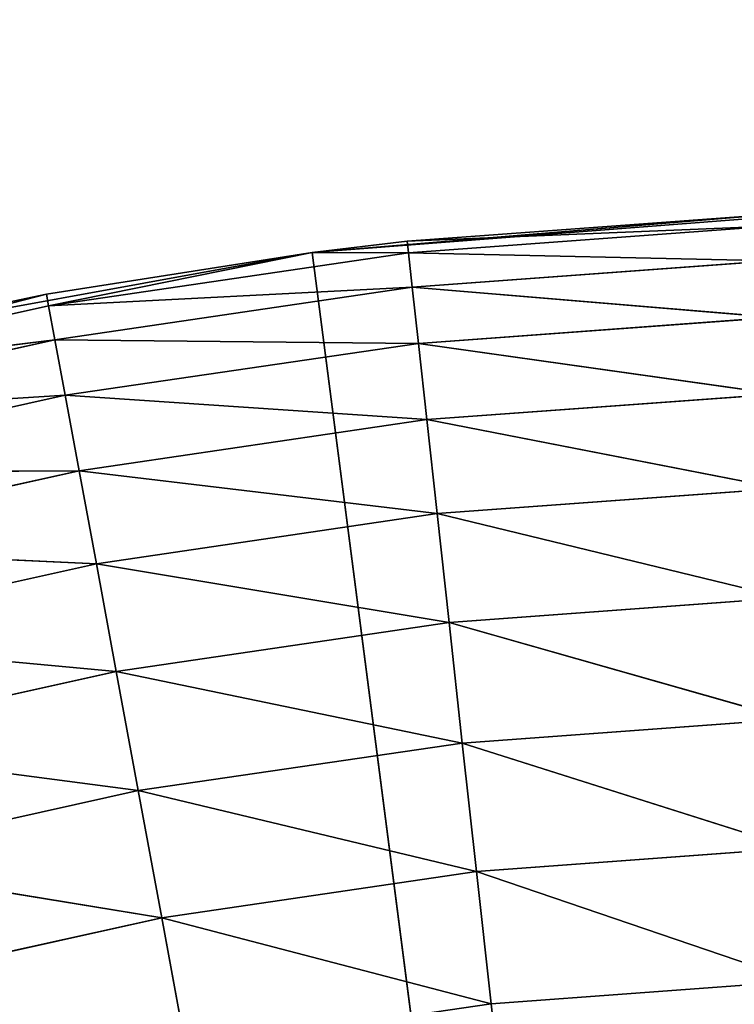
# Model space of a CAD drawing. Header units: centimetres. Extents: x 0.1 to 28.1, y 0.1 to 9.9.
# Tile 290 of 317: x 24.5228 to 24.6159, y 8.5544 to 8.6828. Entities that reach past the tile are written whole.
import ezdxf

# ---------------------------------------------------------------- set-up
doc = ezdxf.new("R2010")
doc.units = ezdxf.units.CM
doc.header["$LTSCALE"] = 2.54
doc.layers.get('0').update_dxf_attribs({"true_color": 0xff5454})

# ---------------------------------------------------------------- blocks, each defined once
blk = doc.blocks.new('P__ka na papier toaletowy COVUU.STL')
at = {"color": 0}
for p, q in [((24.62764, 8.65756, 22.15), (24.56091, 8.6524, 22.15)), ((24.62764, 8.65756, 22.15), (24.56091, 8.6524, 22.15)), ((24.62063, 8.65734, 22.55), (24.56091, 8.6524, 22.15)), ((24.62063, 8.65734, 22.55), (24.56091, 8.6524, 22.15)), ((24.57328, 8.65388, 22.55), (24.62063, 8.65734, 22.55)), ((24.57328, 8.65388, 22.55), (24.62063, 8.65734, 22.55)), ((24.62069, 8.65582, 22.56736), (24.57328, 8.65388, 22.55)), ((24.62069, 8.65582, 22.56736), (24.57328, 8.65388, 22.55)), ((24.62069, 8.65582, 22.56736), (24.57345, 8.65237, 22.56736)), ((24.62069, 8.65582, 22.56736), (24.57345, 8.65237, 22.56736)), ((24.56091, 8.6524, 22.55), (24.57328, 8.65388, 22.55)), ((24.57328, 8.65388, 22.55), (24.56091, 8.6524, 22.15)), ((24.57328, 8.65388, 22.55), (24.56091, 8.6524, 22.15)), ((24.56091, 8.6524, 22.55), (24.57328, 8.65388, 22.55)), ((24.57345, 8.65237, 22.56736), (24.57328, 8.65388, 22.55)), ((24.57345, 8.65237, 22.56736), (24.57328, 8.65388, 22.55)), ((24.56091, 8.6524, 22.15), (24.49507, 8.6404, 22.15)), ((24.56091, 8.6524, 22.15), (24.49507, 8.6404, 22.15)), ((24.56091, 8.6524, 22.15), (24.52631, 8.64696, 22.55)), ((24.52631, 8.64696, 22.55), (24.56091, 8.6524, 22.55)), ((24.56091, 8.6524, 22.15), (24.52631, 8.64696, 22.55)), ((24.52631, 8.64696, 22.55), (24.56091, 8.6524, 22.55)), ((24.52658, 8.64547, 22.56736), (24.56091, 8.6524, 22.55)), ((24.52658, 8.64547, 22.56736), (24.56091, 8.6524, 22.55)), ((24.52658, 8.64547, 22.56736), (24.57345, 8.65237, 22.56736)), ((24.52658, 8.64547, 22.56736), (24.57345, 8.65237, 22.56736)), ((24.56091, 8.6524, 22.15), (24.56091, 8.6524, 22.55)), ((24.56091, 8.6524, 22.15), (24.56091, 8.6524, 22.55)), ((24.56091, 8.6524, 22.15), (24.64437, 8.00778, 22.15)), ((24.56091, 8.6524, 22.15), (24.64437, 8.00778, 22.15)), ((24.56091, 8.6524, 22.55), (24.57345, 8.65237, 22.56736)), ((24.56091, 8.6524, 22.55), (24.57345, 8.65237, 22.56736)), ((24.57394, 8.64788, 22.5842), (24.57345, 8.65237, 22.56736)), ((24.62085, 8.65132, 22.5842), (24.57345, 8.65237, 22.56736)), ((24.57394, 8.64788, 22.5842), (24.57345, 8.65237, 22.56736)), ((24.62085, 8.65132, 22.5842), (24.57345, 8.65237, 22.56736)), ((24.62085, 8.65132, 22.5842), (24.57394, 8.64788, 22.5842)), ((24.62085, 8.65132, 22.5842), (24.57394, 8.64788, 22.5842)), ((24.52658, 8.64547, 22.56736), (24.57394, 8.64788, 22.5842)), ((24.52658, 8.64547, 22.56736), (24.57394, 8.64788, 22.5842)), ((24.5274, 8.64103, 22.5842), (24.57394, 8.64788, 22.5842)), ((24.5274, 8.64103, 22.5842), (24.57394, 8.64788, 22.5842)), ((24.57475, 8.64056, 22.6), (24.57394, 8.64788, 22.5842)), ((24.62112, 8.64395, 22.6), (24.57394, 8.64788, 22.5842)), ((24.57475, 8.64056, 22.6), (24.57394, 8.64788, 22.5842)), ((24.62112, 8.64395, 22.6), (24.57394, 8.64788, 22.5842)), ((24.52631, 8.64696, 22.55), (24.48035, 8.63517, 22.56736)), ((24.52631, 8.64696, 22.55), (24.48035, 8.63517, 22.56736)), ((24.49507, 8.6404, 22.15), (24.52631, 8.64696, 22.55)), ((24.49507, 8.6404, 22.15), (24.52631, 8.64696, 22.55)), ((24.49507, 8.6404, 22.55), (24.52631, 8.64696, 22.55)), ((24.49507, 8.6404, 22.55), (24.52631, 8.64696, 22.55)), ((24.52631, 8.64696, 22.55), (24.52658, 8.64547, 22.56736)), ((24.52631, 8.64696, 22.55), (24.52658, 8.64547, 22.56736)), ((24.52658, 8.64547, 22.56736), (24.48035, 8.63517, 22.56736)), ((24.52658, 8.64547, 22.56736), (24.48035, 8.63517, 22.56736)), ((24.5274, 8.64103, 22.5842), (24.52658, 8.64547, 22.56736)), ((24.5274, 8.64103, 22.5842), (24.52658, 8.64547, 22.56736)), ((24.62112, 8.64395, 22.6), (24.57475, 8.64056, 22.6)), ((24.62112, 8.64395, 22.6), (24.57475, 8.64056, 22.6)), ((24.5274, 8.64103, 22.5842), (24.48035, 8.63517, 22.56736)), ((24.5274, 8.64103, 22.5842), (24.48035, 8.63517, 22.56736)), ((24.5274, 8.64103, 22.5842), (24.48149, 8.63081, 22.5842)), ((24.5274, 8.64103, 22.5842), (24.48149, 8.63081, 22.5842)), ((24.52874, 8.63379, 22.6), (24.5274, 8.64103, 22.5842)), ((24.5274, 8.64103, 22.5842), (24.57475, 8.64056, 22.6)), ((24.5274, 8.64103, 22.5842), (24.57475, 8.64056, 22.6)), ((24.52874, 8.63379, 22.6), (24.5274, 8.64103, 22.5842)), ((24.52874, 8.63379, 22.6), (24.57475, 8.64056, 22.6)), ((24.52874, 8.63379, 22.6), (24.57475, 8.64056, 22.6)), ((24.57584, 8.63062, 22.61428), (24.57475, 8.64056, 22.6)), ((24.62149, 8.63396, 22.61428), (24.57475, 8.64056, 22.6)), ((24.57584, 8.63062, 22.61428), (24.57475, 8.64056, 22.6)), ((24.62149, 8.63396, 22.61428), (24.57475, 8.64056, 22.6)), ((24.52874, 8.63379, 22.6), (24.48149, 8.63081, 22.5842)), ((24.52874, 8.63379, 22.6), (24.48149, 8.63081, 22.5842)), ((24.52874, 8.63379, 22.6), (24.48335, 8.62368, 22.6)), ((24.52874, 8.63379, 22.6), (24.48335, 8.62368, 22.6)), ((24.53056, 8.62396, 22.61428), (24.52874, 8.63379, 22.6)), ((24.52874, 8.63379, 22.6), (24.57584, 8.63062, 22.61428)), ((24.52874, 8.63379, 22.6), (24.57584, 8.63062, 22.61428)), ((24.53056, 8.62396, 22.61428), (24.52874, 8.63379, 22.6)), ((24.62149, 8.63396, 22.61428), (24.57584, 8.63062, 22.61428)), ((24.62149, 8.63396, 22.61428), (24.57584, 8.63062, 22.61428)), ((24.53056, 8.62396, 22.61428), (24.57584, 8.63062, 22.61428)), ((24.53056, 8.62396, 22.61428), (24.57584, 8.63062, 22.61428)), ((24.57719, 8.61837, 22.62661), (24.57584, 8.63062, 22.61428)), ((24.62194, 8.62164, 22.62661), (24.57584, 8.63062, 22.61428)), ((24.57719, 8.61837, 22.62661), (24.57584, 8.63062, 22.61428)), ((24.62194, 8.62164, 22.62661), (24.57584, 8.63062, 22.61428)), ((24.53056, 8.62396, 22.61428), (24.48335, 8.62368, 22.6)), ((24.53056, 8.62396, 22.61428), (24.48335, 8.62368, 22.6)), ((24.53056, 8.62396, 22.61428), (24.48588, 8.61401, 22.61428)), ((24.53056, 8.62396, 22.61428), (24.48588, 8.61401, 22.61428)), ((24.5328, 8.61184, 22.62661), (24.53056, 8.62396, 22.61428)), ((24.53056, 8.62396, 22.61428), (24.57719, 8.61837, 22.62661)), ((24.53056, 8.62396, 22.61428), (24.57719, 8.61837, 22.62661)), ((24.5328, 8.61184, 22.62661), (24.53056, 8.62396, 22.61428)), ((24.62194, 8.62164, 22.62661), (24.57719, 8.61837, 22.62661)), ((24.62194, 8.62164, 22.62661), (24.57719, 8.61837, 22.62661)), ((24.5328, 8.61184, 22.62661), (24.57719, 8.61837, 22.62661)), ((24.5328, 8.61184, 22.62661), (24.57719, 8.61837, 22.62661)), ((24.57875, 8.60418, 22.6366), (24.57719, 8.61837, 22.62661)), ((24.62246, 8.60738, 22.6366), (24.57719, 8.61837, 22.62661)), ((24.57875, 8.60418, 22.6366), (24.57719, 8.61837, 22.62661)), ((24.62246, 8.60738, 22.6366), (24.57719, 8.61837, 22.62661)), ((24.5328, 8.61184, 22.62661), (24.48588, 8.61401, 22.61428)), ((24.5328, 8.61184, 22.62661), (24.48588, 8.61401, 22.61428)), ((24.5328, 8.61184, 22.62661), (24.489, 8.60208, 22.62661)), ((24.5328, 8.61184, 22.62661), (24.489, 8.60208, 22.62661)), ((24.53539, 8.5978, 22.6366), (24.5328, 8.61184, 22.62661)), ((24.5328, 8.61184, 22.62661), (24.57875, 8.60418, 22.6366)), ((24.5328, 8.61184, 22.62661), (24.57875, 8.60418, 22.6366)), ((24.53539, 8.5978, 22.6366), (24.5328, 8.61184, 22.62661)), ((24.62246, 8.60738, 22.6366), (24.57875, 8.60418, 22.6366)), ((24.62246, 8.60738, 22.6366), (24.57875, 8.60418, 22.6366)), ((24.53539, 8.5978, 22.6366), (24.57875, 8.60418, 22.6366)), ((24.53539, 8.5978, 22.6366), (24.57875, 8.60418, 22.6366)), ((24.58048, 8.58847, 22.64397), (24.57875, 8.60418, 22.6366)), ((24.62303, 8.59159, 22.64397), (24.57875, 8.60418, 22.6366)), ((24.58048, 8.58847, 22.64397), (24.57875, 8.60418, 22.6366)), ((24.62303, 8.59159, 22.64397), (24.57875, 8.60418, 22.6366)), ((24.53539, 8.5978, 22.6366), (24.489, 8.60208, 22.62661)), ((24.53539, 8.5978, 22.6366), (24.489, 8.60208, 22.62661)), ((24.53539, 8.5978, 22.6366), (24.49261, 8.58827, 22.6366)), ((24.53539, 8.5978, 22.6366), (24.49261, 8.58827, 22.6366)), ((24.53826, 8.58226, 22.64397), (24.53539, 8.5978, 22.6366)), ((24.53539, 8.5978, 22.6366), (24.58048, 8.58847, 22.64397)), ((24.53539, 8.5978, 22.6366), (24.58048, 8.58847, 22.64397)), ((24.53826, 8.58226, 22.64397), (24.53539, 8.5978, 22.6366)), ((24.62303, 8.59159, 22.64397), (24.58048, 8.58847, 22.64397)), ((24.62303, 8.59159, 22.64397), (24.58048, 8.58847, 22.64397)), ((24.53826, 8.58226, 22.64397), (24.49261, 8.58827, 22.6366)), ((24.53826, 8.58226, 22.64397), (24.49261, 8.58827, 22.6366)), ((24.53826, 8.58226, 22.64397), (24.58048, 8.58847, 22.64397)), ((24.53826, 8.58226, 22.64397), (24.58048, 8.58847, 22.64397)), ((24.58232, 8.57174, 22.64848), (24.58048, 8.58847, 22.64397)), ((24.62365, 8.57476, 22.64848), (24.58048, 8.58847, 22.64397)), ((24.58232, 8.57174, 22.64848), (24.58048, 8.58847, 22.64397)), ((24.62365, 8.57476, 22.64848), (24.58048, 8.58847, 22.64397)), ((24.53826, 8.58226, 22.64397), (24.49661, 8.57298, 22.64397)), ((24.53826, 8.58226, 22.64397), (24.49661, 8.57298, 22.64397)), ((24.54132, 8.5657, 22.64848), (24.53826, 8.58226, 22.64397)), ((24.53826, 8.58226, 22.64397), (24.58232, 8.57174, 22.64848)), ((24.53826, 8.58226, 22.64397), (24.58232, 8.57174, 22.64848)), ((24.54132, 8.5657, 22.64848), (24.53826, 8.58226, 22.64397)), ((24.62365, 8.57476, 22.64848), (24.58232, 8.57174, 22.64848)), ((24.62365, 8.57476, 22.64848), (24.58232, 8.57174, 22.64848)), ((24.54132, 8.5657, 22.64848), (24.49661, 8.57298, 22.64397)), ((24.54132, 8.5657, 22.64848), (24.49661, 8.57298, 22.64397)), ((24.54132, 8.5657, 22.64848), (24.58232, 8.57174, 22.64848)), ((24.54132, 8.5657, 22.64848), (24.58232, 8.57174, 22.64848)), ((24.58422, 8.55448, 22.65), (24.58232, 8.57174, 22.64848)), ((24.62428, 8.55741, 22.65), (24.58232, 8.57174, 22.64848)), ((24.58422, 8.55448, 22.65), (24.58232, 8.57174, 22.64848)), ((24.62428, 8.55741, 22.65), (24.58232, 8.57174, 22.64848)), ((24.54132, 8.5657, 22.64848), (24.50087, 8.55669, 22.64848)), ((24.54132, 8.5657, 22.64848), (24.50087, 8.55669, 22.64848)), ((24.54447, 8.54863, 22.65), (24.54132, 8.5657, 22.64848)), ((24.54132, 8.5657, 22.64848), (24.58422, 8.55448, 22.65)), ((24.54132, 8.5657, 22.64848), (24.58422, 8.55448, 22.65)), ((24.54447, 8.54863, 22.65), (24.54132, 8.5657, 22.64848)), ((24.62428, 8.55741, 22.65), (24.58422, 8.55448, 22.65)), ((24.62428, 8.55741, 22.65), (24.58422, 8.55448, 22.65)), ((24.58422, 8.55448, 22.65), (24.54447, 8.54863, 22.65)), ((24.58422, 8.55448, 22.65), (24.54447, 8.54863, 22.65)), ((24.58422, 8.55448, 22.65), (24.64437, 8.00778, 22.65)), ((24.58422, 8.55448, 22.65), (24.64437, 8.00778, 22.65))]:
    blk.add_line(p, q, dxfattribs=at)
mesh = blk.add_polyface(dxfattribs=at)
corners = [(27.64437, 9.85778, 22.05), (24.58359, 8.35246, 22.05), (0.64437, 9.85778, 22.05)]
mesh.append_faces([[corners[k] for k in face] for face in [(0, 1, 2)]], dxfattribs={"color": 0})
mesh = blk.add_polyface(dxfattribs=at)
corners = [(24.58359, 8.35246, 22.05), (24.52466, 8.33667, 22.05), (0.64437, 9.85778, 22.05)]
mesh.append_faces([[corners[k] for k in face] for face in [(0, 1, 2)]], dxfattribs={"color": 0})
mesh = blk.add_polyface(dxfattribs=at)
corners = [(24.52466, 8.33667, 22.05), (24.46937, 8.31088, 22.05), (0.64437, 9.85778, 22.05)]
mesh.append_faces([[corners[k] for k in face] for face in [(0, 1, 2)]], dxfattribs={"color": 0})
mesh = blk.add_polyface(dxfattribs=at)
corners = [(27.64437, 9.85778, 22.15), (0.64437, 9.85778, 22.15), (24.46937, 8.31088, 22.15)]
mesh.append_faces([[corners[k] for k in face] for face in [(0, 1, 2)]], dxfattribs={"color": 0})
mesh = blk.add_polyface(dxfattribs=at)
corners = [(27.64437, 0.05778, 34.05), (0.64437, 9.85778, 34.05), (27.64437, 9.85778, 34.05)]
mesh.append_faces([[corners[k] for k in face] for face in [(0, 1, 2)]], dxfattribs={"color": 0})
mesh = blk.add_polyface(dxfattribs=at)
corners = [(27.64437, 0.05778, 34.05), (0.64437, 0.05778, 34.05), (0.64437, 9.85778, 34.05)]
mesh.append_faces([[corners[k] for k in face] for face in [(0, 1, 2)]], dxfattribs={"color": 0})
mesh = blk.add_polyface(dxfattribs=at)
corners = [(27.64437, 9.85778, 34.25), (0.64437, 0.05778, 34.25), (27.64437, 0.05778, 34.25)]
mesh.append_faces([[corners[k] for k in face] for face in [(0, 1, 2)]], dxfattribs={"color": 0})
mesh = blk.add_polyface(dxfattribs=at)
corners = [(27.64437, 9.85778, 34.25), (0.64437, 9.85778, 34.25), (0.64437, 0.05778, 34.25)]
mesh.append_faces([[corners[k] for k in face] for face in [(0, 1, 2)]], dxfattribs={"color": 0})
mesh = blk.add_polyface(dxfattribs=at)
corners = [(27.64437, 9.85778, 22.15), (24.46937, 8.31088, 22.15), (24.52466, 8.33667, 22.15)]
mesh.append_faces([[corners[k] for k in face] for face in [(0, 1, 2)]], dxfattribs={"color": 0})
mesh = blk.add_polyface(dxfattribs=at)
corners = [(27.64437, 9.85778, 22.15), (24.52466, 8.33667, 22.15), (24.58359, 8.35246, 22.15)]
mesh.append_faces([[corners[k] for k in face] for face in [(0, 1, 2)]], dxfattribs={"color": 0})
mesh = blk.add_polyface(dxfattribs=at)
corners = [(27.64437, 9.85778, 22.05), (24.64437, 8.35778, 22.05), (24.58359, 8.35246, 22.05)]
mesh.append_faces([[corners[k] for k in face] for face in [(0, 1, 2)]], dxfattribs={"color": 0})
mesh = blk.add_polyface(dxfattribs=at)
corners = [(27.64437, 9.85778, 22.15), (24.58359, 8.35246, 22.15), (24.64437, 8.35778, 22.15)]
mesh.append_faces([[corners[k] for k in face] for face in [(0, 1, 2)]], dxfattribs={"color": 0})
mesh = blk.add_polyface(dxfattribs=at)
corners = [(24.62063, 8.65734, 22.55), (24.62764, 8.65756, 22.15), (24.56091, 8.6524, 22.15)]
mesh.append_faces([[corners[k] for k in face] for face in [(0, 1, 2)]], dxfattribs={"color": 0})
mesh = blk.add_polyface(dxfattribs=at)
corners = [(24.64437, 8.00778, 22.15), (24.56091, 8.6524, 22.15), (24.62764, 8.65756, 22.15)]
mesh.append_faces([[corners[k] for k in face] for face in [(0, 1, 2)]], dxfattribs={"color": 0})
mesh = blk.add_polyface(dxfattribs=at)
corners = [(24.62063, 8.65734, 22.55), (24.56091, 8.6524, 22.15), (24.57328, 8.65388, 22.55)]
mesh.append_faces([[corners[k] for k in face] for face in [(0, 1, 2)]], dxfattribs={"color": 0})
mesh = blk.add_polyface(dxfattribs=at)
corners = [(24.62069, 8.65582, 22.56736), (24.62063, 8.65734, 22.55), (24.57328, 8.65388, 22.55)]
mesh.append_faces([[corners[k] for k in face] for face in [(0, 1, 2)]], dxfattribs={"color": 0})
mesh = blk.add_polyface(dxfattribs=at)
corners = [(24.62069, 8.65582, 22.56736), (24.57328, 8.65388, 22.55), (24.57345, 8.65237, 22.56736)]
mesh.append_faces([[corners[k] for k in face] for face in [(0, 1, 2)]], dxfattribs={"color": 0})
mesh = blk.add_polyface(dxfattribs=at)
corners = [(24.62085, 8.65132, 22.5842), (24.62069, 8.65582, 22.56736), (24.57345, 8.65237, 22.56736)]
mesh.append_faces([[corners[k] for k in face] for face in [(0, 1, 2)]], dxfattribs={"color": 0})
mesh = blk.add_polyface(dxfattribs=at)
corners = [(24.57328, 8.65388, 22.55), (24.56091, 8.6524, 22.15), (24.56091, 8.6524, 22.55)]
mesh.append_faces([[corners[k] for k in face] for face in [(0, 1, 2)]], dxfattribs={"color": 0})
mesh = blk.add_polyface(dxfattribs=at)
corners = [(24.57345, 8.65237, 22.56736), (24.57328, 8.65388, 22.55), (24.56091, 8.6524, 22.55)]
mesh.append_faces([[corners[k] for k in face] for face in [(0, 1, 2)]], dxfattribs={"color": 0})
mesh = blk.add_polyface(dxfattribs=at)
corners = [(24.52631, 8.64696, 22.55), (24.56091, 8.6524, 22.15), (24.49507, 8.6404, 22.15)]
mesh.append_faces([[corners[k] for k in face] for face in [(0, 1, 2)]], dxfattribs={"color": 0})
mesh = blk.add_polyface(dxfattribs=at)
corners = [(24.64437, 8.00778, 22.15), (24.49507, 8.6404, 22.15), (24.56091, 8.6524, 22.15)]
mesh.append_faces([[corners[k] for k in face] for face in [(0, 1, 2)]], dxfattribs={"color": 0})
mesh = blk.add_polyface(dxfattribs=at)
corners = [(24.56091, 8.6524, 22.55), (24.56091, 8.6524, 22.15), (24.52631, 8.64696, 22.55)]
mesh.append_faces([[corners[k] for k in face] for face in [(0, 1, 2)]], dxfattribs={"color": 0})
mesh = blk.add_polyface(dxfattribs=at)
corners = [(24.52658, 8.64547, 22.56736), (24.56091, 8.6524, 22.55), (24.52631, 8.64696, 22.55)]
mesh.append_faces([[corners[k] for k in face] for face in [(0, 1, 2)]], dxfattribs={"color": 0})
mesh = blk.add_polyface(dxfattribs=at)
corners = [(24.57345, 8.65237, 22.56736), (24.56091, 8.6524, 22.55), (24.52658, 8.64547, 22.56736)]
mesh.append_faces([[corners[k] for k in face] for face in [(0, 1, 2)]], dxfattribs={"color": 0})
mesh = blk.add_polyface(dxfattribs=at)
corners = [(24.57394, 8.64788, 22.5842), (24.57345, 8.65237, 22.56736), (24.52658, 8.64547, 22.56736)]
mesh.append_faces([[corners[k] for k in face] for face in [(0, 1, 2)]], dxfattribs={"color": 0})
mesh = blk.add_polyface(dxfattribs=at)
corners = [(24.62085, 8.65132, 22.5842), (24.57345, 8.65237, 22.56736), (24.57394, 8.64788, 22.5842)]
mesh.append_faces([[corners[k] for k in face] for face in [(0, 1, 2)]], dxfattribs={"color": 0})
mesh = blk.add_polyface(dxfattribs=at)
corners = [(24.62112, 8.64395, 22.6), (24.62085, 8.65132, 22.5842), (24.57394, 8.64788, 22.5842)]
mesh.append_faces([[corners[k] for k in face] for face in [(0, 1, 2)]], dxfattribs={"color": 0})
mesh = blk.add_polyface(dxfattribs=at)
corners = [(24.57394, 8.64788, 22.5842), (24.52658, 8.64547, 22.56736), (24.5274, 8.64103, 22.5842)]
mesh.append_faces([[corners[k] for k in face] for face in [(0, 1, 2)]], dxfattribs={"color": 0})
mesh = blk.add_polyface(dxfattribs=at)
corners = [(24.57475, 8.64056, 22.6), (24.57394, 8.64788, 22.5842), (24.5274, 8.64103, 22.5842)]
mesh.append_faces([[corners[k] for k in face] for face in [(0, 1, 2)]], dxfattribs={"color": 0})
mesh = blk.add_polyface(dxfattribs=at)
corners = [(24.62112, 8.64395, 22.6), (24.57394, 8.64788, 22.5842), (24.57475, 8.64056, 22.6)]
mesh.append_faces([[corners[k] for k in face] for face in [(0, 1, 2)]], dxfattribs={"color": 0})
mesh = blk.add_polyface(dxfattribs=at)
corners = [(24.52658, 8.64547, 22.56736), (24.52631, 8.64696, 22.55), (24.48035, 8.63517, 22.56736)]
mesh.append_faces([[corners[k] for k in face] for face in [(0, 1, 2)]], dxfattribs={"color": 0})
mesh = blk.add_polyface(dxfattribs=at)
corners = [(24.48035, 8.63517, 22.56736), (24.52631, 8.64696, 22.55), (24.49507, 8.6404, 22.55)]
mesh.append_faces([[corners[k] for k in face] for face in [(0, 1, 2)]], dxfattribs={"color": 0})
mesh = blk.add_polyface(dxfattribs=at)
corners = [(24.52631, 8.64696, 22.55), (24.49507, 8.6404, 22.15), (24.49507, 8.6404, 22.55)]
mesh.append_faces([[corners[k] for k in face] for face in [(0, 1, 2)]], dxfattribs={"color": 0})
mesh = blk.add_polyface(dxfattribs=at)
corners = [(24.5274, 8.64103, 22.5842), (24.52658, 8.64547, 22.56736), (24.48035, 8.63517, 22.56736)]
mesh.append_faces([[corners[k] for k in face] for face in [(0, 1, 2)]], dxfattribs={"color": 0})
mesh = blk.add_polyface(dxfattribs=at)
corners = [(24.62149, 8.63396, 22.61428), (24.62112, 8.64395, 22.6), (24.57475, 8.64056, 22.6)]
mesh.append_faces([[corners[k] for k in face] for face in [(0, 1, 2)]], dxfattribs={"color": 0})
mesh = blk.add_polyface(dxfattribs=at)
corners = [(24.64437, 8.00778, 22.15), (24.43082, 8.62169, 22.15), (24.49507, 8.6404, 22.15)]
mesh.append_faces([[corners[k] for k in face] for face in [(0, 1, 2)]], dxfattribs={"color": 0})
mesh = blk.add_polyface(dxfattribs=at)
corners = [(24.5274, 8.64103, 22.5842), (24.48035, 8.63517, 22.56736), (24.48149, 8.63081, 22.5842)]
mesh.append_faces([[corners[k] for k in face] for face in [(0, 1, 2)]], dxfattribs={"color": 0})
mesh = blk.add_polyface(dxfattribs=at)
corners = [(24.52874, 8.63379, 22.6), (24.5274, 8.64103, 22.5842), (24.48149, 8.63081, 22.5842)]
mesh.append_faces([[corners[k] for k in face] for face in [(0, 1, 2)]], dxfattribs={"color": 0})
mesh = blk.add_polyface(dxfattribs=at)
corners = [(24.57475, 8.64056, 22.6), (24.5274, 8.64103, 22.5842), (24.52874, 8.63379, 22.6)]
mesh.append_faces([[corners[k] for k in face] for face in [(0, 1, 2)]], dxfattribs={"color": 0})
mesh = blk.add_polyface(dxfattribs=at)
corners = [(24.57584, 8.63062, 22.61428), (24.57475, 8.64056, 22.6), (24.52874, 8.63379, 22.6)]
mesh.append_faces([[corners[k] for k in face] for face in [(0, 1, 2)]], dxfattribs={"color": 0})
mesh = blk.add_polyface(dxfattribs=at)
corners = [(24.62149, 8.63396, 22.61428), (24.57475, 8.64056, 22.6), (24.57584, 8.63062, 22.61428)]
mesh.append_faces([[corners[k] for k in face] for face in [(0, 1, 2)]], dxfattribs={"color": 0})
mesh = blk.add_polyface(dxfattribs=at)
corners = [(24.52874, 8.63379, 22.6), (24.48149, 8.63081, 22.5842), (24.48335, 8.62368, 22.6)]
mesh.append_faces([[corners[k] for k in face] for face in [(0, 1, 2)]], dxfattribs={"color": 0})
mesh = blk.add_polyface(dxfattribs=at)
corners = [(24.53056, 8.62396, 22.61428), (24.52874, 8.63379, 22.6), (24.48335, 8.62368, 22.6)]
mesh.append_faces([[corners[k] for k in face] for face in [(0, 1, 2)]], dxfattribs={"color": 0})
mesh = blk.add_polyface(dxfattribs=at)
corners = [(24.57584, 8.63062, 22.61428), (24.52874, 8.63379, 22.6), (24.53056, 8.62396, 22.61428)]
mesh.append_faces([[corners[k] for k in face] for face in [(0, 1, 2)]], dxfattribs={"color": 0})
mesh = blk.add_polyface(dxfattribs=at)
corners = [(24.62194, 8.62164, 22.62661), (24.62149, 8.63396, 22.61428), (24.57584, 8.63062, 22.61428)]
mesh.append_faces([[corners[k] for k in face] for face in [(0, 1, 2)]], dxfattribs={"color": 0})
mesh = blk.add_polyface(dxfattribs=at)
corners = [(24.57719, 8.61837, 22.62661), (24.57584, 8.63062, 22.61428), (24.53056, 8.62396, 22.61428)]
mesh.append_faces([[corners[k] for k in face] for face in [(0, 1, 2)]], dxfattribs={"color": 0})
mesh = blk.add_polyface(dxfattribs=at)
corners = [(24.62194, 8.62164, 22.62661), (24.57584, 8.63062, 22.61428), (24.57719, 8.61837, 22.62661)]
mesh.append_faces([[corners[k] for k in face] for face in [(0, 1, 2)]], dxfattribs={"color": 0})
mesh = blk.add_polyface(dxfattribs=at)
corners = [(24.53056, 8.62396, 22.61428), (24.48335, 8.62368, 22.6), (24.48588, 8.61401, 22.61428)]
mesh.append_faces([[corners[k] for k in face] for face in [(0, 1, 2)]], dxfattribs={"color": 0})
mesh = blk.add_polyface(dxfattribs=at)
corners = [(24.5328, 8.61184, 22.62661), (24.53056, 8.62396, 22.61428), (24.48588, 8.61401, 22.61428)]
mesh.append_faces([[corners[k] for k in face] for face in [(0, 1, 2)]], dxfattribs={"color": 0})
mesh = blk.add_polyface(dxfattribs=at)
corners = [(24.57719, 8.61837, 22.62661), (24.53056, 8.62396, 22.61428), (24.5328, 8.61184, 22.62661)]
mesh.append_faces([[corners[k] for k in face] for face in [(0, 1, 2)]], dxfattribs={"color": 0})
mesh = blk.add_polyface(dxfattribs=at)
corners = [(24.64437, 8.00778, 22.15), (24.36883, 8.59648, 22.15), (24.43082, 8.62169, 22.15)]
mesh.append_faces([[corners[k] for k in face] for face in [(0, 1, 2)]], dxfattribs={"color": 0})
mesh = blk.add_polyface(dxfattribs=at)
corners = [(24.62246, 8.60738, 22.6366), (24.62194, 8.62164, 22.62661), (24.57719, 8.61837, 22.62661)]
mesh.append_faces([[corners[k] for k in face] for face in [(0, 1, 2)]], dxfattribs={"color": 0})
mesh = blk.add_polyface(dxfattribs=at)
corners = [(24.57875, 8.60418, 22.6366), (24.57719, 8.61837, 22.62661), (24.5328, 8.61184, 22.62661)]
mesh.append_faces([[corners[k] for k in face] for face in [(0, 1, 2)]], dxfattribs={"color": 0})
mesh = blk.add_polyface(dxfattribs=at)
corners = [(24.62246, 8.60738, 22.6366), (24.57719, 8.61837, 22.62661), (24.57875, 8.60418, 22.6366)]
mesh.append_faces([[corners[k] for k in face] for face in [(0, 1, 2)]], dxfattribs={"color": 0})
mesh = blk.add_polyface(dxfattribs=at)
corners = [(24.5328, 8.61184, 22.62661), (24.48588, 8.61401, 22.61428), (24.489, 8.60208, 22.62661)]
mesh.append_faces([[corners[k] for k in face] for face in [(0, 1, 2)]], dxfattribs={"color": 0})
mesh = blk.add_polyface(dxfattribs=at)
corners = [(24.53539, 8.5978, 22.6366), (24.5328, 8.61184, 22.62661), (24.489, 8.60208, 22.62661)]
mesh.append_faces([[corners[k] for k in face] for face in [(0, 1, 2)]], dxfattribs={"color": 0})
mesh = blk.add_polyface(dxfattribs=at)
corners = [(24.57875, 8.60418, 22.6366), (24.5328, 8.61184, 22.62661), (24.53539, 8.5978, 22.6366)]
mesh.append_faces([[corners[k] for k in face] for face in [(0, 1, 2)]], dxfattribs={"color": 0})
mesh = blk.add_polyface(dxfattribs=at)
corners = [(24.62303, 8.59159, 22.64397), (24.62246, 8.60738, 22.6366), (24.57875, 8.60418, 22.6366)]
mesh.append_faces([[corners[k] for k in face] for face in [(0, 1, 2)]], dxfattribs={"color": 0})
mesh = blk.add_polyface(dxfattribs=at)
corners = [(24.58048, 8.58847, 22.64397), (24.57875, 8.60418, 22.6366), (24.53539, 8.5978, 22.6366)]
mesh.append_faces([[corners[k] for k in face] for face in [(0, 1, 2)]], dxfattribs={"color": 0})
mesh = blk.add_polyface(dxfattribs=at)
corners = [(24.62303, 8.59159, 22.64397), (24.57875, 8.60418, 22.6366), (24.58048, 8.58847, 22.64397)]
mesh.append_faces([[corners[k] for k in face] for face in [(0, 1, 2)]], dxfattribs={"color": 0})
mesh = blk.add_polyface(dxfattribs=at)
corners = [(24.53539, 8.5978, 22.6366), (24.489, 8.60208, 22.62661), (24.49261, 8.58827, 22.6366)]
mesh.append_faces([[corners[k] for k in face] for face in [(0, 1, 2)]], dxfattribs={"color": 0})
mesh = blk.add_polyface(dxfattribs=at)
corners = [(24.53826, 8.58226, 22.64397), (24.53539, 8.5978, 22.6366), (24.49261, 8.58827, 22.6366)]
mesh.append_faces([[corners[k] for k in face] for face in [(0, 1, 2)]], dxfattribs={"color": 0})
mesh = blk.add_polyface(dxfattribs=at)
corners = [(24.58048, 8.58847, 22.64397), (24.53539, 8.5978, 22.6366), (24.53826, 8.58226, 22.64397)]
mesh.append_faces([[corners[k] for k in face] for face in [(0, 1, 2)]], dxfattribs={"color": 0})
mesh = blk.add_polyface(dxfattribs=at)
corners = [(24.64437, 8.00778, 22.15), (24.30976, 8.56503, 22.15), (24.36883, 8.59648, 22.15)]
mesh.append_faces([[corners[k] for k in face] for face in [(0, 1, 2)]], dxfattribs={"color": 0})
mesh = blk.add_polyface(dxfattribs=at)
corners = [(24.62365, 8.57476, 22.64848), (24.62303, 8.59159, 22.64397), (24.58048, 8.58847, 22.64397)]
mesh.append_faces([[corners[k] for k in face] for face in [(0, 1, 2)]], dxfattribs={"color": 0})
mesh = blk.add_polyface(dxfattribs=at)
corners = [(24.53826, 8.58226, 22.64397), (24.49261, 8.58827, 22.6366), (24.49661, 8.57298, 22.64397)]
mesh.append_faces([[corners[k] for k in face] for face in [(0, 1, 2)]], dxfattribs={"color": 0})
mesh = blk.add_polyface(dxfattribs=at)
corners = [(24.58232, 8.57174, 22.64848), (24.58048, 8.58847, 22.64397), (24.53826, 8.58226, 22.64397)]
mesh.append_faces([[corners[k] for k in face] for face in [(0, 1, 2)]], dxfattribs={"color": 0})
mesh = blk.add_polyface(dxfattribs=at)
corners = [(24.62365, 8.57476, 22.64848), (24.58048, 8.58847, 22.64397), (24.58232, 8.57174, 22.64848)]
mesh.append_faces([[corners[k] for k in face] for face in [(0, 1, 2)]], dxfattribs={"color": 0})
mesh = blk.add_polyface(dxfattribs=at)
corners = [(24.54132, 8.5657, 22.64848), (24.53826, 8.58226, 22.64397), (24.49661, 8.57298, 22.64397)]
mesh.append_faces([[corners[k] for k in face] for face in [(0, 1, 2)]], dxfattribs={"color": 0})
mesh = blk.add_polyface(dxfattribs=at)
corners = [(24.58232, 8.57174, 22.64848), (24.53826, 8.58226, 22.64397), (24.54132, 8.5657, 22.64848)]
mesh.append_faces([[corners[k] for k in face] for face in [(0, 1, 2)]], dxfattribs={"color": 0})
mesh = blk.add_polyface(dxfattribs=at)
corners = [(24.62428, 8.55741, 22.65), (24.62365, 8.57476, 22.64848), (24.58232, 8.57174, 22.64848)]
mesh.append_faces([[corners[k] for k in face] for face in [(0, 1, 2)]], dxfattribs={"color": 0})
mesh = blk.add_polyface(dxfattribs=at)
corners = [(24.54132, 8.5657, 22.64848), (24.49661, 8.57298, 22.64397), (24.50087, 8.55669, 22.64848)]
mesh.append_faces([[corners[k] for k in face] for face in [(0, 1, 2)]], dxfattribs={"color": 0})
mesh = blk.add_polyface(dxfattribs=at)
corners = [(24.58422, 8.55448, 22.65), (24.58232, 8.57174, 22.64848), (24.54132, 8.5657, 22.64848)]
mesh.append_faces([[corners[k] for k in face] for face in [(0, 1, 2)]], dxfattribs={"color": 0})
mesh = blk.add_polyface(dxfattribs=at)
corners = [(24.62428, 8.55741, 22.65), (24.58232, 8.57174, 22.64848), (24.58422, 8.55448, 22.65)]
mesh.append_faces([[corners[k] for k in face] for face in [(0, 1, 2)]], dxfattribs={"color": 0})
mesh = blk.add_polyface(dxfattribs=at)
corners = [(24.54447, 8.54863, 22.65), (24.54132, 8.5657, 22.64848), (24.50087, 8.55669, 22.64848)]
mesh.append_faces([[corners[k] for k in face] for face in [(0, 1, 2)]], dxfattribs={"color": 0})
mesh = blk.add_polyface(dxfattribs=at)
corners = [(24.58422, 8.55448, 22.65), (24.54132, 8.5657, 22.64848), (24.54447, 8.54863, 22.65)]
mesh.append_faces([[corners[k] for k in face] for face in [(0, 1, 2)]], dxfattribs={"color": 0})
mesh = blk.add_polyface(dxfattribs=at)
corners = [(24.64437, 8.00778, 22.15), (24.25423, 8.52767, 22.15), (24.30976, 8.56503, 22.15)]
mesh.append_faces([[corners[k] for k in face] for face in [(0, 1, 2)]], dxfattribs={"color": 0})
mesh = blk.add_polyface(dxfattribs=at)
corners = [(24.54447, 8.54863, 22.65), (24.50087, 8.55669, 22.64848), (24.50526, 8.53989, 22.65)]
mesh.append_faces([[corners[k] for k in face] for face in [(0, 1, 2)]], dxfattribs={"color": 0})
mesh = blk.add_polyface(dxfattribs=at)
corners = [(24.64437, 8.00778, 22.65), (24.62428, 8.55741, 22.65), (24.58422, 8.55448, 22.65)]
mesh.append_faces([[corners[k] for k in face] for face in [(0, 1, 2)]], dxfattribs={"color": 0})
mesh = blk.add_polyface(dxfattribs=at)
corners = [(24.64437, 8.00778, 22.65), (24.58422, 8.55448, 22.65), (24.54447, 8.54863, 22.65)]
mesh.append_faces([[corners[k] for k in face] for face in [(0, 1, 2)]], dxfattribs={"color": 0})

msp = doc.modelspace()

# ---------------------------------------------------------------- block references
at = {"color": 0}
msp.add_blockref('P__ka na papier toaletowy COVUU.STL', (0, 0), dxfattribs=at)

doc.saveas('drawing.dxf')
